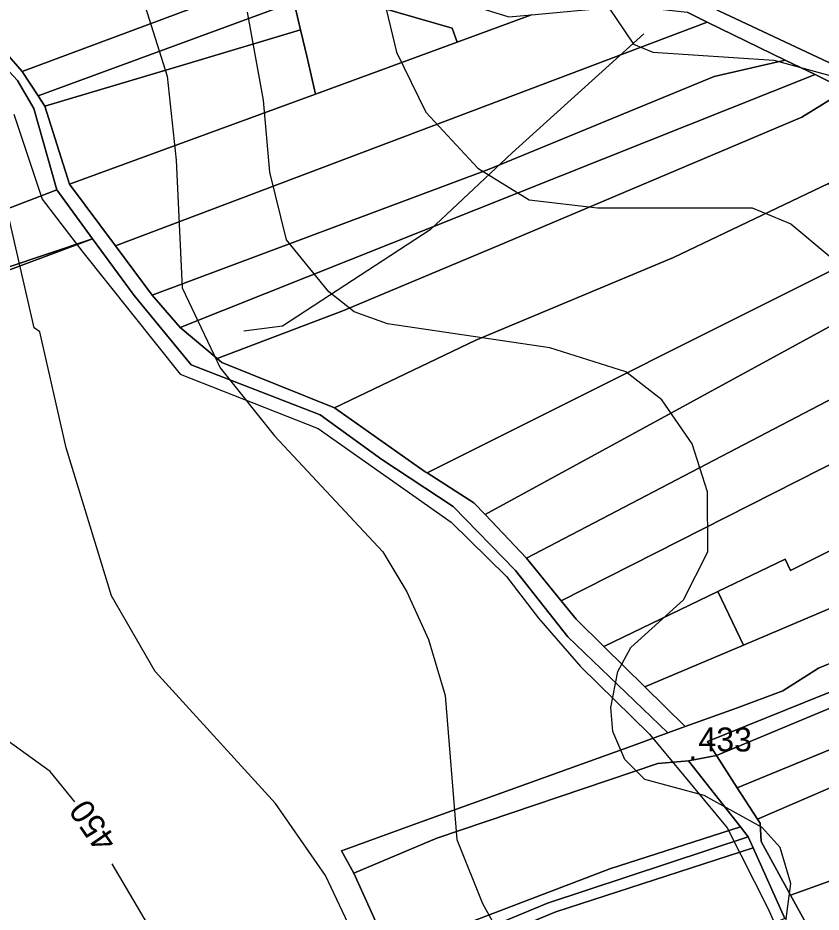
# Model space of a CAD drawing. Extents: x -510989 to -501240, y -1184665 to -1176098.
# Drawn here: x -509946.5 to -509745.5, y -1179139.2 to -1178915.4 of the extents above; entities that cross this region are included whole.
import ezdxf

# ---------------------------------------------------------------- set-up
doc = ezdxf.new("R2010")
doc.units = 0
for name, color, linetype in [('orna_puda', 7, 'Continuous'), ('ostatni_plocha_x_neplodna_puda', 7, 'Continuous'), ('ostatni_plocha_x_ostatni_komunikace', 7, 'Continuous'), ('ovocny_sad', 7, 'Continuous'), ('STAV_systematicke_odvodneni', 7, 'Continuous'), ('STAV_vyrazne_udolnice', 7, 'Continuous'), ('trvaly_travni_porost', 7, 'Continuous'), ('vrstevnice_01', 7, 'Continuous'), ('vrstevnice_02', 7, 'Continuous'), ('vrstevnice_04', 7, 'Continuous'), ('vrstevnice_05', 7, 'Continuous'), ('zahrada', 7, 'Continuous')]:
    doc.layers.add(name, color=color, linetype=linetype)

msp = doc.modelspace()

# ---------------------------------------------------------------- linework, layer by layer
at = {"layer": 'orna_puda'}
for points in [[(-509998.93, -1178916.46), (-509969.07, -1178906.88), (-509946.63, -1178931.13), (-509942.52, -1178938.13), (-509936.79, -1178958.45), (-509988.35, -1178978.21), (-510019.96, -1178985.63), (-510065.18, -1178994.04), (-510069.04, -1178975.19), (-510069.61, -1178972.44), (-510063.9, -1178971.11), (-510066.27, -1178960.59), (-510075.79, -1178958.18), (-510078.39, -1178955.24), (-510074.05, -1178954.59), (-510058.86, -1178950.98), (-510058.53, -1178943.95), (-510047.51, -1178937.68), (-510053.82, -1178928.4)], [(-509875.83, -1178918.43), (-509874.19, -1178925.38), (-509872.05, -1178934.49), (-509933.59, -1178957.06), (-509939.76, -1178937.56), (-509904.74, -1178927.08)], [(-509754.51, -1178925.99), (-509747.01, -1178929.64), (-509905.97, -1178992.88), (-509912.91, -1178984.85), (-509828.64, -1178953.32), (-509772.3, -1178930.07)], [(-509747.01, -1178929.64), (-509739.25, -1178933.41), (-509750.37, -1178940.29), (-509826.41, -1178972.46), (-509865.26, -1178988.73), (-509896.7, -1179000.67), (-509905.97, -1178992.88)], [(-509739.25, -1178933.41), (-509722.64, -1178945.64), (-509738.82, -1178954.28), (-509743.69, -1178956.88), (-509782.48, -1178975.39), (-509831.95, -1178996.1), (-509867.28, -1179012.99), (-509895.53, -1179001.65), (-509896.7, -1179000.67), (-509865.26, -1178988.73), (-509826.41, -1178972.46), (-509750.37, -1178940.29)], [(-509696.44, -1178967.05), (-509699.99, -1178968.99), (-509725.35, -1178982.83), (-509829.61, -1179039.72), (-509832.41, -1179036.78), (-509844.16, -1179029.3), (-509733.59, -1178973.95), (-509733.23, -1178973.74), (-509707.07, -1178958.69)], [(-509699.99, -1178968.99), (-509691.83, -1178976.2), (-509699.28, -1178979.89), (-509703.75, -1178982.11), (-509719.85, -1178989.18), (-509714.2, -1178995.7), (-509819.24, -1179050.63), (-509829.61, -1179039.72), (-509725.35, -1178982.83)], [(-509658.04, -1179006.71), (-509680.26, -1179017.61), (-509690.74, -1179022.76), (-509720.9, -1179037.56), (-509753.19, -1179053.67), (-509754.54, -1179050.86), (-509771.37, -1179058.96), (-509799.91, -1179072.7), (-509806.86, -1179065.84), (-509810.58, -1179061.28), (-509704.14, -1179007.3), (-509674.13, -1178992.08)], [(-509714.2, -1178995.7), (-509704.14, -1179007.3), (-509810.58, -1179061.28), (-509819.24, -1179050.63)], [(-509720.9, -1179037.56), (-509713.98, -1179050.11), (-509718.41, -1179052.58), (-509764.99, -1179072.37), (-509771.37, -1179058.96), (-509754.54, -1179050.86), (-509753.19, -1179053.67)], [(-509771.37, -1179058.96), (-509764.99, -1179072.37), (-509789.64, -1179082.84), (-509799.91, -1179072.7)], [(-509778.76, -1179101.34), (-509765.75, -1179117.86), (-509798.38, -1179128.32), (-509853.5, -1179149.34), (-509862.49, -1179129.46), (-509841.72, -1179120.7), (-509786.41, -1179101.98)], [(-509763.78, -1179120.36), (-509814, -1179136.9), (-509851.96, -1179152.73), (-509853.5, -1179149.34), (-509798.38, -1179128.32), (-509765.75, -1179117.86)], [(-509762.55, -1179123.09), (-509811.95, -1179139.08), (-509850.86, -1179155.16), (-509851.96, -1179152.73), (-509814, -1179136.9), (-509763.78, -1179120.36)], [(-509811.95, -1179139.08), (-509762.55, -1179123.09), (-509754.64, -1179140.76), (-509840.94, -1179177.11), (-509842.94, -1179172.68), (-509850.86, -1179155.16)]]:
    msp.add_lwpolyline(points, close=True, dxfattribs=at)
at = {"layer": 'ostatni_plocha_x_neplodna_puda'}
for points in [[(-509784.86, -1178853.38), (-509787.09, -1178843.21), (-509744.08, -1178902.94), (-509722.94, -1178926.83), (-509698.48, -1178956.07), (-509738.24, -1178929.11), (-509776.5, -1178911.17), (-509796.44, -1178910.41), (-509801.38, -1178910.9), (-509796.15, -1178904.65), (-509777.03, -1178902), (-509756.82, -1178908.97), (-509752.09, -1178907.45), (-509752.59, -1178906.62), (-509746.83, -1178903.09), (-509762.32, -1178882.67), (-509771.17, -1178871.84), (-509790.99, -1178875.6), (-509788.07, -1178872.9), (-509784.07, -1178861.1)], [(-510016.4, -1179000.41), (-509927.85, -1178970.7), (-510029.46, -1179008.65), (-510071.2, -1179020.86), (-510109.02, -1179026.52), (-510109.19, -1179024.7), (-510037.15, -1179006.7), (-510034.21, -1179006.39)]]:
    msp.add_lwpolyline(points, close=True, dxfattribs=at)
at = {"layer": 'ostatni_plocha_x_ostatni_komunikace'}
for points in [[(-509858.26, -1178904.42), (-509823.67, -1178915.19), (-509818.03, -1178914.67), (-509836.65, -1178921.5), (-509837.9, -1178918.01), (-509870, -1178908.7)], [(-509877.42, -1178911.4), (-509876.97, -1178913.39), (-509875.83, -1178918.43), (-509904.74, -1178927.08), (-509939.76, -1178937.56), (-509941.48, -1178934.93)], [(-509655.18, -1179041.47), (-509628.27, -1179032.77), (-509665.13, -1179049.17), (-509674.98, -1179053.55), (-509698.18, -1179067.48), (-509717.48, -1179077.37), (-509771.74, -1179100.02), (-509774.01, -1179096.51), (-509749.75, -1179086.75), (-509725.48, -1179077), (-509724.94, -1179078.36), (-509714.76, -1179074.27), (-509673.87, -1179051.75), (-509665.97, -1179047.41)]]:
    msp.add_lwpolyline(points, close=True, dxfattribs=at)
for points in [[(-509776.5, -1178911.17), (-509738.24, -1178929.11), (-509698.48, -1178956.07), (-509670.08, -1178990.03), (-509687.52, -1178974.06), (-509696.44, -1178967.05), (-509707.07, -1178958.69), (-509714.31, -1178952.99), (-509719.19, -1178944.56), (-509721.94, -1178946.15), (-509722.64, -1178945.64), (-509739.25, -1178933.41), (-509747.01, -1178929.64), (-509754.51, -1178925.99), (-509774.05, -1178916.48), (-509779.07, -1178914.04)], [(-509957.61, -1178914.96), (-509945.49, -1178928.82), (-509941.48, -1178934.93), (-509939.76, -1178937.56), (-509933.59, -1178957.06), (-509922.1, -1178972.51), (-509912.91, -1178984.85), (-509905.97, -1178992.88), (-509896.7, -1179000.67), (-509895.53, -1179001.65), (-509867.28, -1179012.99), (-509844.59, -1179029.03), (-509844.16, -1179029.3), (-509832.41, -1179036.78), (-509829.61, -1179039.72), (-509819.24, -1179050.63), (-509810.58, -1179061.28), (-509806.86, -1179065.84), (-509799.91, -1179072.7), (-509789.64, -1179082.84), (-509779.58, -1179092.77), (-509783.93, -1179094.34), (-509808.93, -1179070.27), (-509822.01, -1179053.74), (-509837.62, -1179037.72), (-509855.48, -1179025.9), (-509870.94, -1179014.78), (-509903.17, -1179002.26), (-509917.46, -1178984.92), (-509927.85, -1178970.7), (-509936.79, -1178958.45), (-509942.52, -1178938.13), (-509946.63, -1178931.13)], [(-509725.48, -1179077), (-509749.75, -1179086.75), (-509774.01, -1179096.51), (-509771.74, -1179100.02), (-509778.76, -1179101.34), (-509786.41, -1179101.98), (-509841.72, -1179120.7), (-509862.49, -1179129.46), (-509865.57, -1179123.81), (-509845.35, -1179116.51), (-509793.03, -1179097.62), (-509783.93, -1179094.34), (-509779.58, -1179092.77), (-509766.75, -1179088.14), (-509755.1, -1179083.84), (-509746.19, -1179078.11), (-509727.91, -1179070.59)], [(-509754.64, -1179140.76), (-509762.55, -1179123.09), (-509763.78, -1179120.36), (-509765.75, -1179117.86), (-509778.76, -1179101.34), (-509771.74, -1179100.02), (-509766.54, -1179108.08), (-509761.48, -1179115.91), (-509760.83, -1179116.91), (-509760.53, -1179121.51), (-509753.17, -1179134.9), (-509747.22, -1179145.74)]]:
    msp.add_lwpolyline(points, dxfattribs=at)
at = {"layer": 'ovocny_sad'}
for points in [[(-509743.69, -1178956.88), (-509741.27, -1178960.96), (-509733.59, -1178973.95), (-509844.16, -1179029.3), (-509844.59, -1179029.03), (-509867.28, -1179012.99), (-509831.95, -1178996.1), (-509782.48, -1178975.39)], [(-509655.12, -1179070.02), (-509651.96, -1179068.66), (-509649.93, -1179074.31), (-509648.54, -1179078.17), (-509643.67, -1179076.41), (-509645.05, -1179072.56), (-509627.89, -1179066.39), (-509619.17, -1179085.35), (-509620.91, -1179085.91), (-509643.4, -1179094.46), (-509651.09, -1179097.39), (-509658.77, -1179100.31), (-509691.37, -1179112.71), (-509753.17, -1179134.9), (-509760.53, -1179121.51), (-509760.83, -1179116.91), (-509761.48, -1179115.91)]]:
    msp.add_lwpolyline(points, close=True, dxfattribs=at)
at = {"layer": 'STAV_systematicke_odvodneni'}
for p, q in [((-509947.59, -1178939.49), (-509940.5, -1178960.77)), ((-509940.5, -1178960.77), (-509930.33, -1178974.04)), ((-509930.33, -1178974.04), (-509905.96, -1179004.58)), ((-509905.96, -1179004.58), (-509871.43, -1179018.15)), ((-509871.43, -1179018.15), (-509838.12, -1179041.6)), ((-509838.12, -1179041.6), (-509824.25, -1179055.17)), ((-509824.25, -1179055.17), (-509816.23, -1179065.66)), ((-509816.23, -1179065.66), (-509805.74, -1179077.69)), ((-509805.74, -1179077.69), (-509788.48, -1179094.66)), ((-509788.48, -1179094.66), (-509769.05, -1179118.11)), ((-509769.05, -1179118.11), (-509758.87, -1179138.16)), ((-509758.87, -1179138.16), (-509753.01, -1179151.42))]:
    msp.add_line(p, q, dxfattribs=at)
at = {"layer": 'STAV_vyrazne_udolnice'}
msp.add_lwpolyline([(-509789.92, -1178919.46), (-509822.88, -1178949.19), (-509843.37, -1178968.47), (-509880.35, -1178992.58), (-509890, -1178993.78)], dxfattribs=at)
at = {"layer": 'trvaly_travni_porost'}
for points in [[(-509806.39, -1178913.6), (-509793.3, -1178912.4), (-509779.07, -1178914.04), (-509774.05, -1178916.48), (-509922.1, -1178972.51), (-509933.59, -1178957.06), (-509872.05, -1178934.49), (-509836.65, -1178921.5), (-509818.03, -1178914.67)], [(-509774.05, -1178916.48), (-509754.51, -1178925.99), (-509772.3, -1178930.07), (-509828.64, -1178953.32), (-509912.91, -1178984.85), (-509922.1, -1178972.51)], [(-509927.85, -1178970.7), (-510016.4, -1179000.41), (-510019.96, -1178985.63), (-509988.35, -1178978.21), (-509936.79, -1178958.45)]]:
    msp.add_lwpolyline(points, close=True, dxfattribs=at)
msp.add_lwpolyline([(-510167.87, -1179029.73), (-510109.19, -1179024.7), (-510109.02, -1179026.52), (-510071.2, -1179020.86), (-510029.46, -1179008.65), (-509927.85, -1178970.7), (-509917.46, -1178984.92), (-509903.17, -1179002.26), (-509870.94, -1179014.78), (-509855.48, -1179025.9), (-509837.62, -1179037.72), (-509822.01, -1179053.74), (-509808.93, -1179070.27), (-509783.93, -1179094.34), (-509793.03, -1179097.62), (-509845.35, -1179116.51), (-509865.57, -1179123.81), (-509862.49, -1179129.46), (-509853.5, -1179149.34)], dxfattribs=at)
at = {"layer": 'vrstevnice_01'}
for points in [[(-509859.5, -1178892), (-509851.81, -1178924), (-509844.5, -1178939), (-509831.41, -1178953), (-509818.59, -1178961), (-509801.5, -1178963), (-509762.81, -1178963), (-509753.09, -1178967), (-509743.5, -1178975), (-509733, -1178988), (-509717.5, -1179022), (-509713.09, -1179040), (-509712.81, -1179053), (-509714.91, -1179060), (-509701.69, -1179094), (-509700.09, -1179103), (-509699.91, -1179126), (-509704.19, -1179151)], [(-509932.27, -1179111.56), (-509938.5, -1179104), (-509956.59, -1179091), (-509961, -1179086), (-509963.69, -1179078), (-509965.09, -1179052), (-509970.59, -1179039), (-509981.69, -1179023), (-509984.5, -1179016), (-509986.59, -1179016), (-509972, -1179000), (-509970.81, -1178978), (-509973, -1178959), (-509977.91, -1178946), (-510000.5, -1178895)], [(-509915.19, -1178911), (-509909.19, -1178930), (-509906.91, -1178951), (-509905.41, -1178983), (-509895.91, -1179003), (-509882.31, -1179020), (-509855.19, -1179049), (-509849.19, -1179059), (-509843.81, -1179071), (-509839.59, -1179085), (-509836.69, -1179121), (-509830.31, -1179137), (-509819.69, -1179156)], [(-509909.41, -1179150), (-509922.97, -1179127.1)]]:
    msp.add_lwpolyline(points, dxfattribs=at)
at = {"layer": 'vrstevnice_02'}
for points in [[(-509798.59, -1178913), (-509792.5, -1178922), (-509787.69, -1178924), (-509757.41, -1178926), (-509739, -1178931), (-509723.81, -1178942), (-509687.59, -1178980), (-509677.41, -1178992), (-509667.91, -1179009), (-509665.81, -1179027), (-509665.69, -1179039), (-509657.81, -1179084), (-509656.31, -1179113), (-509666.59, -1179164)], [(-509861.09, -1179148), (-509869.59, -1179130), (-509882.09, -1179112), (-509912.19, -1179079), (-509923.09, -1179060), (-509934.5, -1179023), (-509941.09, -1178994), (-509942.5, -1178993), (-509960.69, -1178914)], [(-509758.81, -1179175), (-509753.09, -1179132), (-509755.81, -1179123), (-509760.31, -1179118), (-509774.81, -1179110), (-509789.69, -1179106), (-509794.69, -1179101), (-509797.69, -1179094), (-509798.19, -1179088), (-509796.41, -1179079), (-509793.19, -1179073), (-509780, -1179061), (-509773.91, -1179049), (-509774, -1179034), (-509777.81, -1179022), (-509785.41, -1179011), (-509794.41, -1179004), (-509813.41, -1178998), (-509854.09, -1178992), (-509862.41, -1178989), (-509868.69, -1178984), (-509879.31, -1178971), (-509883.5, -1178954), (-509885.09, -1178936), (-509889.09, -1178914)]]:
    msp.add_lwpolyline(points, dxfattribs=at)
at = {"layer": 'zahrada'}
for points in [[(-509911.17, -1178900.41), (-509904.65, -1178898.37), (-509883.45, -1178905.71), (-509945.49, -1178928.82), (-509957.61, -1178914.96)], [(-509870, -1178908.7), (-509877.42, -1178911.4), (-509941.48, -1178934.93), (-509945.49, -1178928.82), (-509883.45, -1178905.71)], [(-509870, -1178908.7), (-509837.9, -1178918.01), (-509836.65, -1178921.5), (-509872.05, -1178934.49), (-509874.19, -1178925.38), (-509875.83, -1178918.43), (-509876.97, -1178913.39), (-509877.42, -1178911.4)], [(-509675.09, -1179028.39), (-509668.56, -1179042.01), (-509685.65, -1179048.43), (-509717.44, -1179067.1), (-509727.91, -1179070.59), (-509746.19, -1179078.11), (-509755.1, -1179083.84), (-509766.75, -1179088.14), (-509779.58, -1179092.77), (-509789.64, -1179082.84), (-509764.99, -1179072.37), (-509718.41, -1179052.58), (-509713.98, -1179050.11)], [(-509617.54, -1179042.46), (-509617.15, -1179042.79), (-509635.06, -1179048.64), (-509659.91, -1179060.04), (-509685.99, -1179072.02), (-509716.09, -1179087.3), (-509766.54, -1179108.08), (-509771.74, -1179100.02), (-509717.48, -1179077.37), (-509698.18, -1179067.48), (-509674.98, -1179053.55), (-509665.13, -1179049.17), (-509628.27, -1179032.77)], [(-509635.06, -1179048.64), (-509617.15, -1179042.79), (-509608.62, -1179049.96), (-509651.96, -1179068.66), (-509655.12, -1179070.02), (-509761.48, -1179115.91), (-509766.54, -1179108.08), (-509716.09, -1179087.3), (-509685.99, -1179072.02), (-509659.91, -1179060.04)], [(-509658.77, -1179100.31), (-509654.76, -1179111.29), (-509664.98, -1179114.7), (-509690.29, -1179123.14), (-509747.22, -1179145.74), (-509753.17, -1179134.9), (-509691.37, -1179112.71)]]:
    msp.add_lwpolyline(points, close=True, dxfattribs=at)

# ---------------------------------------------------------------- texts
at = {"layer": 'vrstevnice_04'}
msp.add_text('450', height=6, rotation=124.5461, dxfattribs=at).set_placement((-509921.51, -1179121.45))
at = {"layer": 'vrstevnice_05'}
for s, p in [('433', (-509776.25, -1179098.98)), ('.', (-509778.75, -1179101.09))]:
    msp.add_text(s, height=6, dxfattribs=at).set_placement(p)

doc.saveas('drawing.dxf')
